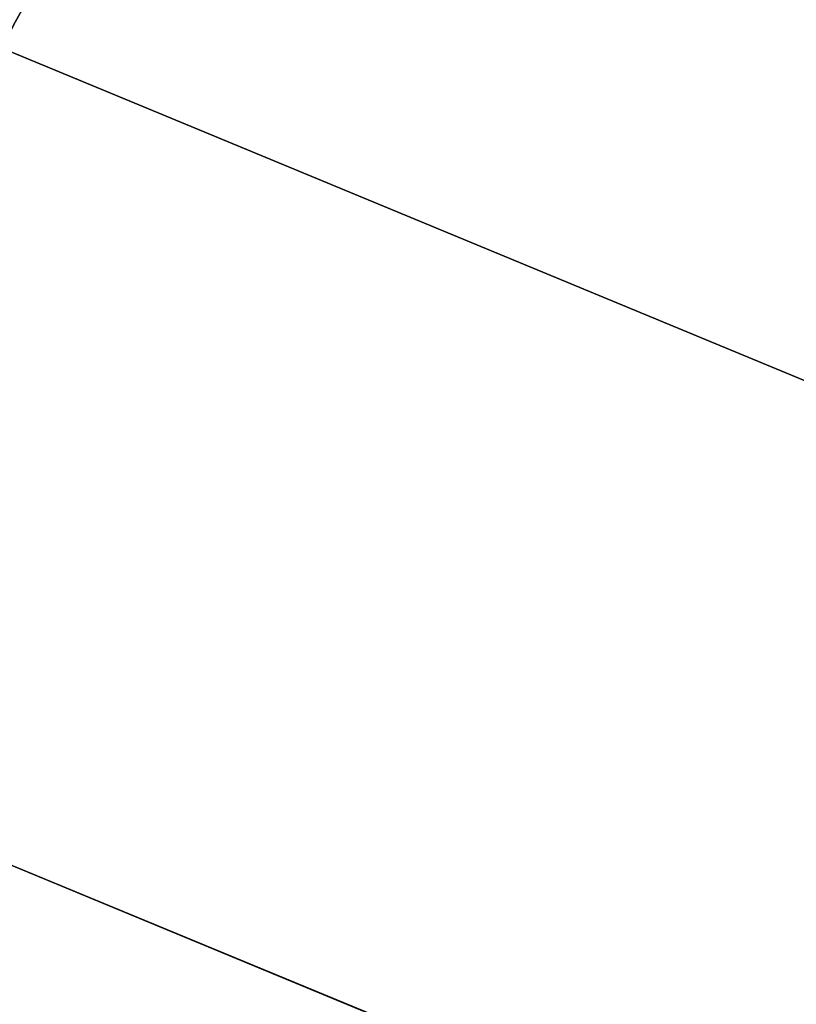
# Model space of a CAD drawing. Extents: x -3378 to 3007, y -425 to 173.
# Tile 279 of 396: x 1061.36 to 1062.91, y -273.89 to -271.92. Entities that reach past the tile are written whole.
import ezdxf

# ---------------------------------------------------------------- set-up
doc = ezdxf.new("R2010")
doc.units = 0
doc.layers.add('PREDEFINITO', color=7, linetype='CONTINUOUS')

msp = doc.modelspace()

# ---------------------------------------------------------------- linework, layer by layer
at = {"layer": 'PREDEFINITO'}
for p, q in [((1075.1162, -277.6884, 2348.5415), (1061.3275, -271.977, 2348.5415)), ((1075.1162, -277.6884, 2572.0831), (1061.3275, -271.977, 2572.0831)), ((1075.1162, -277.6884, 2795.6246), (1061.3275, -271.977, 2795.6246)), ((1061.3275, -271.977, 2125), (1075.1162, -277.6884, 2125)), ((1061.3275, -271.977, 3019.1661), (1075.1162, -277.6884, 3019.1661)), ((1060.684, -273.334, 1255), (1088.4004, -284.8145, 1255)), ((1060.684, -273.334, 3155), (1088.4004, -284.8145, 3155)), ((1060.684, -273.334, 2123.5), (1074.5422, -279.0743, 2123.5)), ((1060.684, -273.334, 2126.5), (1074.5422, -279.0743, 2126.5)), ((1074.5422, -279.0743, 2347.0415), (1060.684, -273.334, 2347.0415)), ((1074.5422, -279.0743, 2350.0415), (1060.684, -273.334, 2350.0415)), ((1074.5422, -279.0743, 2570.5831), (1060.684, -273.334, 2570.5831)), ((1074.5422, -279.0743, 2573.5831), (1060.684, -273.334, 2573.5831)), ((1074.5422, -279.0743, 2797.1246), (1060.684, -273.334, 2797.1246)), ((1074.5422, -279.0743, 2794.1246), (1060.684, -273.334, 2794.1246)), ((1060.684, -273.334, 3020.6661), (1074.5422, -279.0743, 3020.6661)), ((1060.684, -273.334, 3017.6661), (1074.5422, -279.0743, 3017.6661)), ((1071.3086, -277.7349, 3155), (1060.684, -273.334, 3155)), ((1064.3795, -274.8647, 3175), (1060.684, -273.334, 3175)), ((1071.3086, -277.7349, 1255), (1060.684, -273.334, 1255)), ((1064.3795, -274.8647, 1235), (1060.684, -273.334, 1235))]:
    msp.add_line(p, q, dxfattribs=at)
for centre in [(1074.5422, -279.0743, 1255), (1074.5422, -279.0743, 3155), (1074.5422, -279.0743, 2205)]:
    msp.add_circle(centre, 15, dxfattribs=at)
at = {"layer": 'PREDEFINITO', "extrusion": (1.98052e-14, 8.20358e-15, -1)}
for centre in [(-1074.5422, -279.0743, -3155), (-1074.5422, -279.0743, -3175), (-1074.5422, -279.0743, -3165)]:
    msp.add_circle(centre, 15, dxfattribs=at)
at = {"layer": 'PREDEFINITO', "extrusion": (-1.98052e-14, -8.20358e-15, -1)}
for centre in [(-1074.5422, -279.0743, -1255), (-1074.5422, -279.0743, -1235), (-1074.5422, -279.0743, -1245)]:
    msp.add_circle(centre, 15, dxfattribs=at)

doc.saveas('drawing.dxf')
